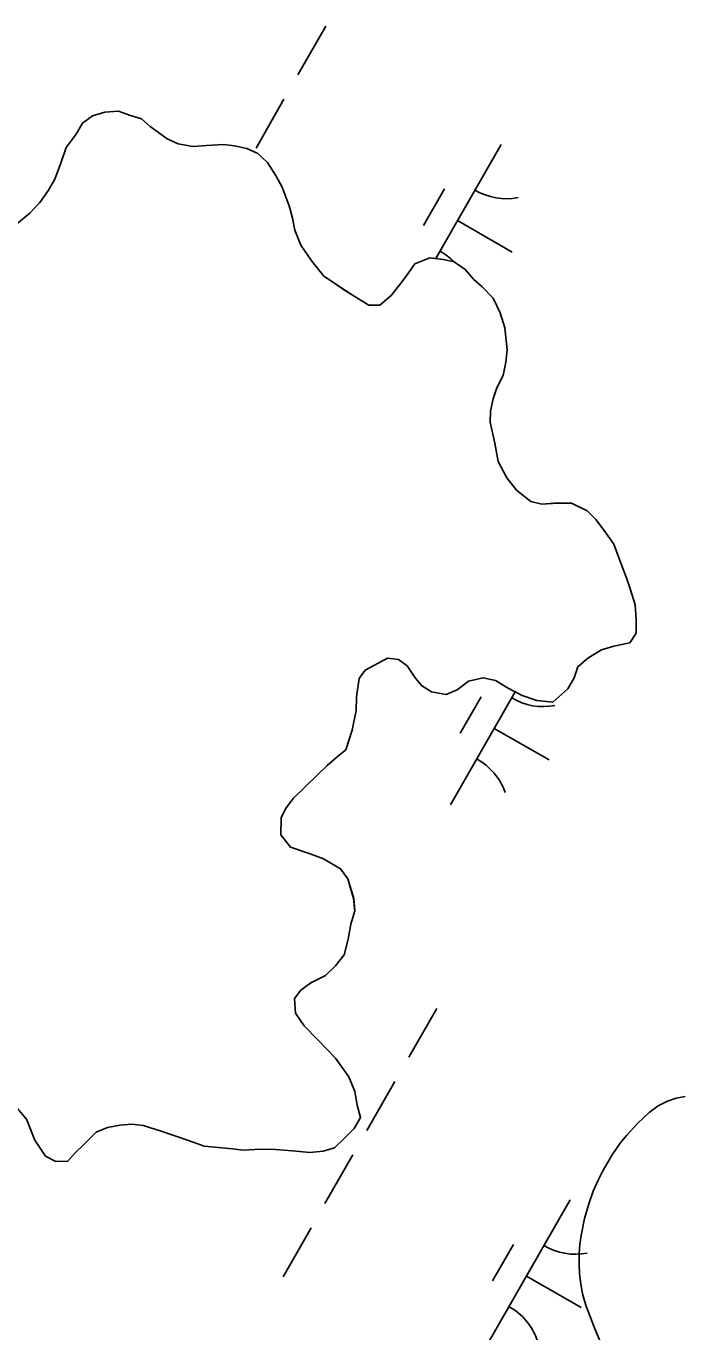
# Model space of a CAD drawing. Extents: x 3930721 to 3950824, y 220441 to 242861.
# Drawn here: x 3946409.4 to 3946595.9, y 232969.6 to 233341.3 of the extents above; entities that cross this region are included whole.
import ezdxf

# ---------------------------------------------------------------- set-up
doc = ezdxf.new("R2010")
doc.units = 0
for name, color, linetype in [('V-SITE-VEGE', 7, 'Continuous'), ('V-TOPO-SHOR', 7, 'Continuous'), ('V-WETL-SWMP', 7, 'Continuous')]:
    doc.layers.add(name, color=color, linetype=linetype)

msp = doc.modelspace()

# ---------------------------------------------------------------- linework, layer by layer
at = {"layer": 'V-SITE-VEGE'}
msp.add_lwpolyline([(3946573.56, 232965.22), (3946571.07, 232971.22), (3946568.91, 232976.9), (3946567.95, 232980.03), (3946567.32, 232983.13), (3946566.97, 232986.14), (3946566.84, 232989.06), (3946566.9, 232991.86), (3946567.11, 232994.52), (3946567.44, 232997.05), (3946568.4, 233001.82), (3946569.6, 233006), (3946570.91, 233009.63), (3946572.26, 233012.76), (3946573.6, 233015.45), (3946576.28, 233020.01), (3946578.56, 233023.27), (3946580.42, 233025.61), (3946583.46, 233028.93), (3946586.78, 233031.98), (3946589.41, 233033.89), (3946592.01, 233035.25), (3946594.55, 233036.12), (3946597.03, 233036.55)], dxfattribs=at)
at = {"layer": 'V-TOPO-SHOR'}
for points in [[(3946406.21, 233284.53), (3946410.45, 233287.98), (3946413.29, 233291.09), (3946415.78, 233294.55), (3946417.58, 233297.68), (3946419.39, 233302.55), (3946420.84, 233306.73), (3946423.69, 233310.54), (3946425.48, 233313.67), (3946428.31, 233315.73), (3946431.82, 233316.73), (3946435.67, 233317.03), (3946438.81, 233315.94), (3946442.29, 233314.84), (3946444.71, 233312.71), (3946447.14, 233310.93), (3946449.56, 233309.15), (3946452.7, 233307.71), (3946456.88, 233306.95), (3946460.73, 233307.25), (3946465.64, 233307.54), (3946468.78, 233307.15), (3946472.27, 233306.4), (3946475.4, 233304.96), (3946478.16, 233302.47), (3946480.56, 233298.59), (3946482.27, 233295.42), (3946484.3, 233290.14), (3946485.3, 233286.63), (3946485.95, 233283.13), (3946487.65, 233278.9), (3946490.74, 233274.32), (3946494.18, 233270.07), (3946496.95, 233268.29), (3946500.07, 233266.15), (3946502.85, 233264.36), (3946507.01, 233261.85), (3946510.16, 233261.81), (3946513.35, 233264.57), (3946515.84, 233267.69), (3946517.62, 233270.11), (3946520.12, 233273.58), (3946524.34, 233275.27), (3946528.18, 233274.87), (3946531.32, 233274.13), (3946534.44, 233271.99), (3946536.85, 233269.16), (3946539.27, 233267.02), (3946542.38, 233263.84), (3946544.42, 233259.61), (3946545.76, 233255.39), (3946546.38, 233249.09), (3946545.98, 233245.59), (3946545.23, 233241.76), (3946543.44, 233238.28), (3946542.35, 233235.15), (3946541.6, 233231.66), (3946541.56, 233228.51), (3946542.88, 233222.54), (3946543.86, 233217.29), (3946546.25, 233212.7), (3946549, 233209.17), (3946553.15, 233205.97), (3946556.29, 233205.22), (3946560.85, 233205.52), (3946564.69, 233205.46), (3946569.21, 233203.3), (3946571.63, 233200.82), (3946574.04, 233197.64)], [(3946574.04, 233197.64), (3946576.78, 233193.76), (3946578.47, 233189.19), (3946580.5, 233183.91), (3946581.51, 233180.75), (3946582.85, 233176.53), (3946583.15, 233172.33), (3946583.1, 233168.48), (3946581.31, 233165.71), (3946576.75, 233164.72), (3946573.24, 233163.71), (3946569.35, 233161.32), (3946566.52, 233158.91), (3946565.43, 233155.77), (3946563.64, 233152.65), (3946559.39, 233148.86), (3946554.85, 233149.27), (3946550.67, 233150.72), (3946546.5, 233152.87), (3946543.03, 233155.02), (3946539.54, 233155.77), (3946535.33, 233154.77), (3946532.15, 233152.36), (3946528.98, 233151.01), (3946524.8, 233151.76), (3946522.02, 233153.55), (3946519.96, 233156.02), (3946517.9, 233159.2), (3946515.47, 233160.98), (3946512.33, 233161.37), (3946505.99, 233157.96), (3946504.21, 233155.54), (3946503.44, 233150.3), (3946503.39, 233146.45), (3946502.26, 233140.87), (3946500.44, 233135.29), (3946497.96, 233133.23), (3946495.13, 233130.81), (3946492.29, 233128.05), (3946488.75, 233124.6), (3946485.56, 233121.5), (3946483.43, 233118.73), (3946481.99, 233115.95), (3946481.92, 233111.05), (3946484.67, 233107.51), (3946490.25, 233105.69), (3946494.08, 233104.24), (3946498.94, 233101.38), (3946501, 233098.55), (3946502.67, 233092.93), (3946502.98, 233089.43), (3946501.88, 233085.59), (3946501.12, 233081.4), (3946500.01, 233076.87), (3946497.52, 233073.76), (3946494.69, 233070.99), (3946490.46, 233068.95), (3946487.64, 233066.89), (3946485.85, 233064.46), (3946486.15, 233060.26), (3946488.55, 233056.73), (3946492.35, 233052.83), (3946497.52, 233047.52), (3946501.3, 233042.22), (3946503, 233038), (3946503.65, 233034.14), (3946504.65, 233030.63), (3946502.86, 233027.51), (3946500.02, 233024.74), (3946497.19, 233021.98), (3946494.02, 233020.97), (3946490.17, 233020.67), (3946485.28, 233021.09), (3946480.39, 233021.5), (3946476.19, 233021.56), (3946471.29, 233021.27), (3946468.14, 233021.67), (3946460.11, 233022.47), (3946455.93, 233023.93), (3946451.75, 233025.38), (3946447.57, 233026.84), (3946442.69, 233028.3), (3946439.55, 233028.69), (3946436.04, 233028.39), (3946432.54, 233027.74), (3946429.37, 233026.38), (3946425.83, 233022.93), (3946423.35, 233020.51), (3946421.21, 233018.09), (3946417.72, 233018.14), (3946414.94, 233019.57), (3946411.85, 233024.16), (3946409.48, 233030.14), (3946406.72, 233033.33)]]:
    msp.add_lwpolyline(points, dxfattribs=at)
at = {"layer": 'V-WETL-SWMP'}
for p, q in [((3946494.76, 233341.26), (3946486.81, 233327.37)), ((3946482.83, 233320.43), (3946474.88, 233306.55)), ((3946428.31, 233315.73), (3946425.48, 233313.67)), ((3946431.82, 233316.73), (3946428.31, 233315.73)), ((3946435.67, 233317.03), (3946431.82, 233316.73)), ((3946438.81, 233315.94), (3946435.67, 233317.03)), ((3946442.29, 233314.84), (3946438.81, 233315.94)), ((3946425.48, 233313.67), (3946423.69, 233310.54)), ((3946444.71, 233312.71), (3946442.29, 233314.84)), ((3946447.14, 233310.93), (3946444.71, 233312.71)), ((3946423.69, 233310.54), (3946420.84, 233306.73)), ((3946449.56, 233309.15), (3946447.14, 233310.93)), ((3946452.69, 233307.71), (3946449.56, 233309.15)), ((3946456.88, 233306.95), (3946452.69, 233307.71)), ((3946544.66, 233307.58), (3946526.05, 233275.09)), ((3946420.84, 233306.73), (3946419.39, 233302.55)), ((3946460.73, 233307.25), (3946456.88, 233306.95)), ((3946465.64, 233307.54), (3946460.73, 233307.25)), ((3946468.78, 233307.14), (3946465.64, 233307.54)), ((3946472.27, 233306.4), (3946468.78, 233307.14)), ((3946475.4, 233304.96), (3946472.27, 233306.4)), ((3946478.16, 233302.47), (3946475.4, 233304.96)), ((3946419.39, 233302.55), (3946417.58, 233297.68)), ((3946480.56, 233298.59), (3946478.16, 233302.47)), ((3946417.58, 233297.68), (3946415.78, 233294.55)), ((3946482.27, 233295.42), (3946480.56, 233298.59)), ((3946415.78, 233294.55), (3946413.29, 233291.09)), ((3946484.3, 233290.14), (3946482.27, 233295.42)), ((3946528.52, 233294.93), (3946522.56, 233284.52)), ((3946413.29, 233291.09), (3946410.45, 233287.98)), ((3946485.3, 233286.63), (3946484.3, 233290.14)), ((3946410.45, 233287.98), (3946406.21, 233284.53)), ((3946485.95, 233283.13), (3946485.3, 233286.63)), ((3946532.23, 233285.89), (3946547.85, 233276.94)), ((3946487.65, 233278.9), (3946485.95, 233283.13)), ((3946490.74, 233274.32), (3946487.65, 233278.9)), ((3946494.18, 233270.07), (3946490.74, 233274.32)), ((3946524.33, 233275.27), (3946520.11, 233273.58)), ((3946528.18, 233274.87), (3946524.33, 233275.27)), ((3946531.32, 233274.13), (3946528.18, 233274.87)), ((3946534.44, 233271.99), (3946531.32, 233274.13)), ((3946520.11, 233273.58), (3946517.62, 233270.11)), ((3946536.85, 233269.16), (3946534.44, 233271.99)), ((3946496.95, 233268.29), (3946494.18, 233270.07)), ((3946500.07, 233266.14), (3946496.95, 233268.29)), ((3946515.84, 233267.69), (3946513.35, 233264.57)), ((3946517.62, 233270.11), (3946515.84, 233267.69)), ((3946539.27, 233267.02), (3946536.85, 233269.16)), ((3946542.38, 233263.83), (3946539.27, 233267.02)), ((3946502.85, 233264.36), (3946500.07, 233266.14)), ((3946507.01, 233261.85), (3946502.85, 233264.36)), ((3946513.35, 233264.57), (3946510.16, 233261.81)), ((3946544.42, 233259.61), (3946542.38, 233263.83)), ((3946510.16, 233261.81), (3946507.01, 233261.85)), ((3946545.76, 233255.39), (3946544.42, 233259.61)), ((3946546.38, 233249.09), (3946545.76, 233255.39)), ((3946545.98, 233245.6), (3946546.38, 233249.09)), ((3946545.23, 233241.76), (3946545.98, 233245.6)), ((3946543.44, 233238.28), (3946545.23, 233241.76)), ((3946542.35, 233235.15), (3946543.44, 233238.28)), ((3946541.6, 233231.66), (3946542.35, 233235.15)), ((3946541.56, 233228.51), (3946541.6, 233231.66)), ((3946542.88, 233222.55), (3946541.56, 233228.51)), ((3946543.86, 233217.28), (3946542.88, 233222.55)), ((3946546.25, 233212.7), (3946543.86, 233217.28)), ((3946549, 233209.17), (3946546.25, 233212.7)), ((3946553.15, 233205.96), (3946549, 233209.17)), ((3946556.29, 233205.22), (3946553.15, 233205.96)), ((3946560.85, 233205.51), (3946556.29, 233205.22)), ((3946564.69, 233205.46), (3946560.85, 233205.51)), ((3946569.21, 233203.3), (3946564.69, 233205.46)), ((3946571.63, 233200.82), (3946569.21, 233203.3)), ((3946574.04, 233197.64), (3946571.63, 233200.82)), ((3946576.78, 233193.76), (3946574.04, 233197.64)), ((3946578.47, 233189.19), (3946576.78, 233193.76)), ((3946580.5, 233183.91), (3946578.47, 233189.19)), ((3946581.51, 233180.75), (3946580.5, 233183.91)), ((3946582.85, 233176.53), (3946581.51, 233180.75)), ((3946583.15, 233172.33), (3946582.85, 233176.53)), ((3946583.1, 233168.48), (3946583.15, 233172.33)), ((3946581.31, 233165.71), (3946583.1, 233168.48)), ((3946569.35, 233161.32), (3946573.24, 233163.72)), ((3946573.24, 233163.72), (3946576.75, 233164.72)), ((3946576.75, 233164.72), (3946581.31, 233165.71)), ((3946505.99, 233157.96), (3946512.33, 233161.37)), ((3946512.33, 233161.37), (3946515.47, 233160.98)), ((3946515.47, 233160.98), (3946517.9, 233159.2)), ((3946517.9, 233159.2), (3946519.96, 233156.03)), ((3946565.43, 233155.77), (3946566.52, 233158.91)), ((3946566.52, 233158.91), (3946569.35, 233161.32)), ((3946503.44, 233150.3), (3946504.21, 233155.54)), ((3946504.21, 233155.54), (3946505.99, 233157.96)), ((3946519.96, 233156.03), (3946522.02, 233153.55)), ((3946535.33, 233154.77), (3946539.54, 233155.77)), ((3946539.54, 233155.77), (3946543.03, 233155.02)), ((3946563.64, 233152.65), (3946565.43, 233155.77)), ((3946522.02, 233153.55), (3946524.8, 233151.76)), ((3946524.8, 233151.76), (3946528.98, 233151.01)), ((3946528.98, 233151.01), (3946532.15, 233152.36)), ((3946548.68, 233151.75), (3946530.28, 233119.64)), ((3946532.15, 233152.36), (3946535.33, 233154.77)), ((3946543.03, 233155.02), (3946546.5, 233152.87)), ((3946546.5, 233152.87), (3946550.67, 233150.72)), ((3946559.39, 233148.86), (3946563.64, 233152.65)), ((3946503.38, 233146.45), (3946503.44, 233150.3)), ((3946538.99, 233150.37), (3946533.03, 233139.96)), ((3946550.67, 233150.72), (3946554.85, 233149.27)), ((3946554.85, 233149.27), (3946559.39, 233148.86)), ((3946502.26, 233140.87), (3946503.38, 233146.45)), ((3946500.44, 233135.29), (3946502.26, 233140.87)), ((3946542.71, 233141.33), (3946558.33, 233132.39)), ((3946495.13, 233130.81), (3946497.96, 233133.23)), ((3946497.96, 233133.23), (3946500.44, 233135.29)), ((3946492.29, 233128.05), (3946495.13, 233130.81)), ((3946488.75, 233124.6), (3946492.29, 233128.05)), ((3946485.56, 233121.5), (3946488.75, 233124.6)), ((3946481.99, 233115.94), (3946483.43, 233118.73)), ((3946483.43, 233118.73), (3946485.56, 233121.5)), ((3946481.92, 233111.05), (3946481.99, 233115.94)), ((3946484.68, 233107.51), (3946481.92, 233111.05)), ((3946490.25, 233105.69), (3946484.68, 233107.51)), ((3946494.08, 233104.24), (3946490.25, 233105.69)), ((3946498.94, 233101.38), (3946494.08, 233104.24)), ((3946501, 233098.55), (3946498.94, 233101.38)), ((3946502.68, 233092.93), (3946501, 233098.55)), ((3946502.98, 233089.43), (3946502.68, 233092.93)), ((3946501.88, 233085.59), (3946502.98, 233089.43)), ((3946501.12, 233081.4), (3946501.88, 233085.59)), ((3946500.01, 233076.87), (3946501.12, 233081.4)), ((3946494.69, 233070.99), (3946497.52, 233073.76)), ((3946497.52, 233073.76), (3946500.01, 233076.87)), ((3946490.46, 233068.95), (3946494.69, 233070.99)), ((3946485.85, 233064.46), (3946487.64, 233066.89)), ((3946487.64, 233066.89), (3946490.46, 233068.95)), ((3946486.15, 233060.26), (3946485.85, 233064.46)), ((3946488.55, 233056.73), (3946486.15, 233060.26)), ((3946526.31, 233061.65), (3946518.36, 233047.76)), ((3946492.35, 233052.83), (3946488.55, 233056.73)), ((3946497.52, 233047.52), (3946492.35, 233052.83)), ((3946501.3, 233042.22), (3946497.52, 233047.52)), ((3946503, 233038), (3946501.3, 233042.22)), ((3946514.38, 233040.82), (3946506.43, 233026.94)), ((3946503.64, 233034.14), (3946503, 233038)), ((3946406.72, 233033.33), (3946409.48, 233030.14)), ((3946504.65, 233030.63), (3946503.64, 233034.14)), ((3946409.48, 233030.14), (3946411.85, 233024.16)), ((3946502.86, 233027.5), (3946504.65, 233030.63)), ((3946425.83, 233022.93), (3946429.37, 233026.38)), ((3946429.37, 233026.38), (3946432.54, 233027.74)), ((3946432.54, 233027.74), (3946436.04, 233028.39)), ((3946436.04, 233028.39), (3946439.55, 233028.69)), ((3946439.55, 233028.69), (3946442.69, 233028.3)), ((3946442.69, 233028.3), (3946447.57, 233026.84)), ((3946447.57, 233026.84), (3946451.75, 233025.38)), ((3946451.75, 233025.38), (3946455.93, 233023.93)), ((3946500.02, 233024.74), (3946502.86, 233027.5)), ((3946411.85, 233024.16), (3946414.94, 233019.57)), ((3946423.35, 233020.51), (3946425.83, 233022.93)), ((3946455.93, 233023.93), (3946460.11, 233022.47)), ((3946460.11, 233022.47), (3946468.14, 233021.67)), ((3946468.14, 233021.67), (3946471.29, 233021.27)), ((3946471.29, 233021.27), (3946476.19, 233021.56)), ((3946476.19, 233021.56), (3946480.39, 233021.5)), ((3946480.39, 233021.5), (3946485.28, 233021.09)), ((3946494.02, 233020.97), (3946497.19, 233021.98)), ((3946497.19, 233021.98), (3946500.02, 233024.74)), ((3946414.94, 233019.57), (3946417.72, 233018.14)), ((3946417.72, 233018.14), (3946421.21, 233018.09)), ((3946421.21, 233018.09), (3946423.35, 233020.51)), ((3946485.28, 233021.09), (3946490.17, 233020.67)), ((3946490.17, 233020.67), (3946494.02, 233020.97)), ((3946502.45, 233020), (3946494.5, 233006.11)), ((3946564.28, 233007.15), (3946539.43, 232963.76)), ((3946490.53, 232999.17), (3946482.58, 232985.28)), ((3946548.14, 232994.49), (3946542.18, 232984.08)), ((3946551.86, 232985.45), (3946567.48, 232976.51))]:
    msp.add_line(p, q, dxfattribs=at)
for centre, start, end in [((3946546.17, 233309.74), 239.4279, 280.9715), ((3946518.71, 233261.8), 44.3958, 60.9715), ((3946556.64, 233165.18), 239.4279, 280.9715), ((3946529.19, 233117.24), 19.4279, 60.9715), ((3946565.79, 233009.3), 239.4279, 280.9715), ((3946538.34, 232961.37), 19.4279, 60.9715)]:
    msp.add_arc(centre, 17.62, start, end, dxfattribs=at)

doc.saveas('drawing.dxf')
